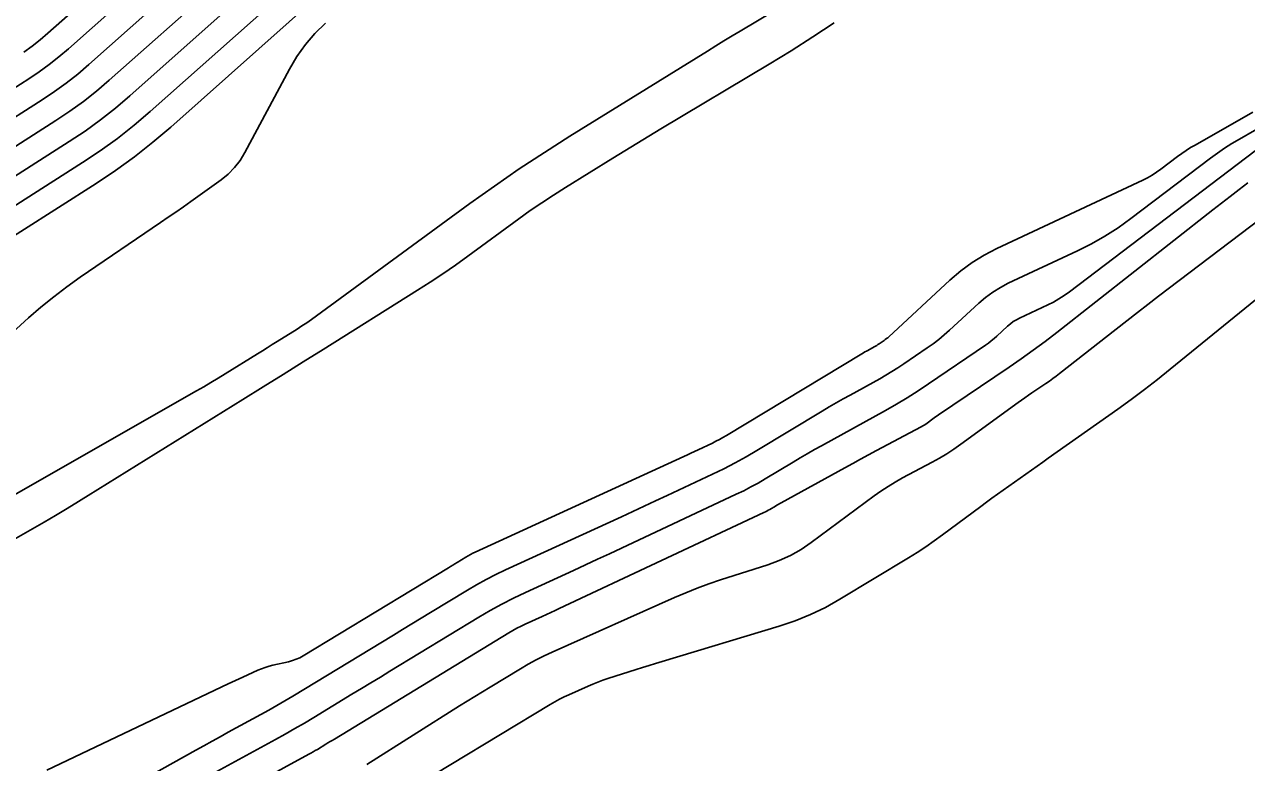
# Model space of a CAD drawing. Extents: x 1768942 to 1774819, y 723037 to 732099.
# Drawn here: x 1770364.5 to 1770440.8, y 726314.7 to 726360.8 of the extents above; entities that cross this region are included whole.
import ezdxf

# ---------------------------------------------------------------- set-up
doc = ezdxf.new("R2010")
doc.units = 0
doc.layers.add('R_Contours', color=7, linetype='Continuous')

msp = doc.modelspace()

# ---------------------------------------------------------------- linework, layer by layer
at = {"layer": 'R_Contours'}
for points in [[(1770384.66, 726364.157), (1770373.662, 726354.366), (1770372.551, 726353.415), (1770371.404, 726352.511), (1770370.222, 726351.654), (1770369.004, 726350.844), (1770361.937, 726346.342)], [(1770381.924, 726363.835), (1770372.385, 726355.342), (1770371.378, 726354.481), (1770370.338, 726353.662), (1770369.267, 726352.886), (1770368.164, 726352.152), (1770362.247, 726348.382)], [(1770362.556, 726350.422), (1770367.325, 726353.459), (1770368.313, 726354.117), (1770369.273, 726354.813), (1770370.204, 726355.547), (1770371.107, 726356.319), (1770379.187, 726363.513)], [(1770369.492, 726363.338), (1770365.995, 726360.224), (1770365.511, 726359.81), (1770365.011, 726359.416), (1770364.496, 726359.043)], [(1770362.187, 726355.714), (1770364.805, 726357.382), (1770365.45, 726357.811), (1770366.077, 726358.266), (1770366.684, 726358.744), (1770367.273, 726359.248), (1770371.525, 726363.033)], [(1770362.562, 726354.111), (1770365.645, 726356.075), (1770366.405, 726356.58), (1770367.142, 726357.115), (1770367.858, 726357.679), (1770368.551, 726358.272), (1770373.715, 726362.87)], [(1770376.451, 726363.191), (1770369.829, 726357.295), (1770369.031, 726356.613), (1770368.208, 726355.964), (1770367.359, 726355.349), (1770366.485, 726354.767), (1770362.865, 726352.461)], [(1770360.211, 726329.299), (1770375.278, 726337.897), (1770375.726, 726338.155), (1770376.171, 726338.417), (1770376.613, 726338.684), (1770377.054, 726338.955), (1770379.068, 726340.206), (1770379.378, 726340.399), (1770379.688, 726340.592), (1770379.997, 726340.786), (1770380.307, 726340.979), (1770381.544, 726341.754), (1770381.852, 726341.95), (1770382.155, 726342.152), (1770382.455, 726342.36), (1770382.752, 726342.572), (1770392.335, 726349.586), (1770393.864, 726350.683), (1770395.414, 726351.75), (1770396.984, 726352.787), (1770398.575, 726353.794), (1770407.16, 726359.115), (1770407.669, 726359.43), (1770408.18, 726359.742), (1770408.691, 726360.053), (1770409.204, 726360.361), (1770411.258, 726361.591)], [(1770361.492, 726339.467), (1770364.785, 726342.451), (1770365.559, 726343.129), (1770366.356, 726343.778), (1770367.174, 726344.4), (1770368.014, 726344.993), (1770373.028, 726348.405), (1770373.505, 726348.732), (1770373.98, 726349.062), (1770374.454, 726349.395), (1770374.925, 726349.73), (1770376.807, 726351.078), (1770377.252, 726351.436), (1770377.648, 726351.838), (1770377.994, 726352.284), (1770378.291, 726352.773), (1770381.068, 726357.989), (1770381.533, 726358.778), (1770382.062, 726359.516), (1770382.655, 726360.205), (1770383.312, 726360.843)], [(1770362.109, 726327.61), (1770365.027, 726329.275), (1770365.754, 726329.694), (1770366.477, 726330.121), (1770367.197, 726330.554), (1770367.912, 726330.993), (1770378.168, 726337.367), (1770379.42, 726338.146), (1770380.672, 726338.926), (1770381.922, 726339.707), (1770383.172, 726340.489), (1770389.06, 726344.176), (1770389.86, 726344.687), (1770390.651, 726345.212), (1770391.432, 726345.752), (1770392.203, 726346.306), (1770395.391, 726348.639), (1770396.101, 726349.148), (1770396.82, 726349.643), (1770397.549, 726350.124), (1770398.287, 726350.592), (1770401.258, 726352.433), (1770402.002, 726352.892), (1770402.747, 726353.348), (1770403.494, 726353.802), (1770404.243, 726354.252), (1770411.002, 726358.3), (1770412.372, 726359.135), (1770413.728, 726359.991), (1770415.071, 726360.868)], [(1770441.178, 726355.289), (1770437.587, 726353.247), (1770437.305, 726353.081), (1770437.028, 726352.905), (1770436.758, 726352.72), (1770436.493, 726352.526), (1770435.447, 726351.732), (1770435.181, 726351.541), (1770434.906, 726351.364), (1770434.622, 726351.203), (1770434.329, 726351.056), (1770425.222, 726346.783), (1770424.43, 726346.374), (1770423.676, 726345.908), (1770422.96, 726345.385), (1770422.282, 726344.805), (1770418.469, 726341.281), (1770418.4, 726341.219), (1770418.328, 726341.16), (1770418.254, 726341.103), (1770418.178, 726341.049), (1770417.87, 726340.838), (1770417.792, 726340.787), (1770417.714, 726340.737), (1770417.634, 726340.689), (1770417.553, 726340.643), (1770417.162, 726340.428), (1770417.07, 726340.377), (1770416.979, 726340.325), (1770416.888, 726340.272), (1770416.797, 726340.218), (1770408.334, 726335.107), (1770408.121, 726334.983), (1770407.905, 726334.864), (1770407.687, 726334.751), (1770407.465, 726334.643), (1770406.572, 726334.225), (1770406.349, 726334.12), (1770406.125, 726334.016), (1770405.901, 726333.913), (1770405.677, 726333.81), (1770392.65, 726327.827), (1770392.505, 726327.758), (1770392.363, 726327.685), (1770392.222, 726327.607), (1770392.084, 726327.526), (1770391.535, 726327.192), (1770391.398, 726327.108), (1770391.261, 726327.025), (1770391.123, 726326.942), (1770390.986, 726326.858), (1770381.924, 726321.361), (1770381.707, 726321.241), (1770381.483, 726321.139), (1770381.252, 726321.056), (1770381.013, 726320.992), (1770380.042, 726320.771), (1770379.801, 726320.71), (1770379.564, 726320.637), (1770379.331, 726320.552), (1770379.102, 726320.456), (1770378.168, 726320.035), (1770377.937, 726319.93), (1770377.706, 726319.824), (1770377.476, 726319.717), (1770377.247, 726319.608), (1770365.93, 726314.209)], [(1770442.232, 726354.686), (1770440.348, 726353.614), (1770439.882, 726353.339), (1770439.426, 726353.048), (1770438.979, 726352.743), (1770438.543, 726352.423), (1770433.578, 726348.656), (1770432.783, 726348.085), (1770431.961, 726347.558), (1770431.113, 726347.075), (1770430.239, 726346.636), (1770425.928, 726344.614), (1770425.431, 726344.358), (1770424.958, 726344.065), (1770424.509, 726343.737), (1770424.084, 726343.373), (1770422.256, 726341.683), (1770421.925, 726341.389), (1770421.585, 726341.108), (1770421.234, 726340.839), (1770420.874, 726340.583), (1770419.411, 726339.584), (1770419.043, 726339.339), (1770418.669, 726339.103), (1770418.29, 726338.876), (1770417.904, 726338.657), (1770416.053, 726337.638), (1770415.616, 726337.395), (1770415.182, 726337.147), (1770414.75, 726336.895), (1770414.321, 726336.639), (1770410.24, 726334.175), (1770409.563, 726333.778), (1770408.876, 726333.4), (1770408.18, 726333.039), (1770407.474, 726332.697), (1770404.632, 726331.365), (1770403.921, 726331.033), (1770403.209, 726330.702), (1770402.497, 726330.372), (1770401.784, 726330.044), (1770394.552, 726326.722), (1770393.943, 726326.432), (1770393.343, 726326.124), (1770392.752, 726325.799), (1770392.171, 726325.457), (1770389.863, 726324.052), (1770389.286, 726323.701), (1770388.709, 726323.35), (1770388.132, 726323), (1770387.555, 726322.649), (1770381.271, 726318.837), (1770380.777, 726318.541), (1770380.279, 726318.251), (1770379.778, 726317.966), (1770379.274, 726317.687), (1770377.251, 726316.582), (1770376.745, 726316.305), (1770376.24, 726316.027), (1770375.736, 726315.747), (1770375.233, 726315.467), (1770367.626, 726311.215)], [(1770441.34, 726352.888), (1770429.741, 726344.087), (1770429.418, 726343.855), (1770429.084, 726343.641), (1770428.74, 726343.445), (1770428.385, 726343.266), (1770426.634, 726342.445), (1770426.432, 726342.341), (1770426.24, 726342.222), (1770426.057, 726342.089), (1770425.885, 726341.941), (1770425.213, 726341.321), (1770425.043, 726341.169), (1770424.867, 726341.024), (1770424.687, 726340.885), (1770424.501, 726340.753), (1770420.953, 726338.329), (1770420.294, 726337.891), (1770419.624, 726337.468), (1770418.945, 726337.062), (1770418.256, 726336.672), (1770414.27, 726334.477), (1770413.824, 726334.229), (1770413.381, 726333.976), (1770412.94, 726333.719), (1770412.502, 726333.457), (1770410.754, 726332.402), (1770410.314, 726332.144), (1770409.868, 726331.898), (1770409.415, 726331.664), (1770408.956, 726331.441), (1770401.791, 726328.083), (1770401.043, 726327.733), (1770400.294, 726327.385), (1770399.544, 726327.038), (1770398.794, 726326.693), (1770395.792, 726325.314), (1770395.047, 726324.959), (1770394.313, 726324.582), (1770393.591, 726324.185), (1770392.88, 726323.766), (1770387.342, 726320.396), (1770386.75, 726320.035), (1770386.158, 726319.675), (1770385.565, 726319.315), (1770384.972, 726318.956), (1770382.601, 726317.517), (1770382.007, 726317.161), (1770381.408, 726316.812), (1770380.805, 726316.469), (1770380.199, 726316.133), (1770374.475, 726313.007)], [(1770370.261, 726308.646), (1770382.274, 726315.208), (1770382.41, 726315.283), (1770382.544, 726315.36), (1770382.678, 726315.438), (1770382.811, 726315.517), (1770383.342, 726315.839), (1770383.474, 726315.92), (1770383.607, 726316), (1770383.739, 726316.081), (1770383.871, 726316.161), (1770394.758, 726322.787), (1770395.01, 726322.935), (1770395.265, 726323.076), (1770395.525, 726323.209), (1770395.788, 726323.334), (1770396.849, 726323.822), (1770397.115, 726323.944), (1770397.38, 726324.067), (1770397.645, 726324.19), (1770397.909, 726324.314), (1770410.677, 726330.297), (1770410.77, 726330.342), (1770410.862, 726330.39), (1770410.953, 726330.44), (1770411.042, 726330.492), (1770411.397, 726330.707), (1770411.486, 726330.76), (1770411.576, 726330.812), (1770411.666, 726330.864), (1770411.757, 726330.914), (1770415.727, 726333.1), (1770416.22, 726333.37), (1770416.715, 726333.639), (1770417.21, 726333.906), (1770417.706, 726334.172), (1770420.494, 726335.656), (1770420.589, 726335.709), (1770420.682, 726335.765), (1770420.774, 726335.824), (1770420.863, 726335.887), (1770421.215, 726336.143), (1770421.304, 726336.207), (1770421.393, 726336.27), (1770421.482, 726336.332), (1770421.572, 726336.394), (1770425.973, 726339.374), (1770426.732, 726339.898), (1770427.481, 726340.435), (1770428.221, 726340.985), (1770428.951, 726341.547), (1770438.689, 726349.19), (1770439.234, 726349.616), (1770439.781, 726350.04), (1770440.329, 726350.461), (1770440.88, 726350.881)], [(1770444.24, 726350.588), (1770435.31, 726343.802), (1770434.645, 726343.295), (1770433.982, 726342.785), (1770433.321, 726342.272), (1770432.662, 726341.757), (1770429.131, 726338.986), (1770428.922, 726338.825), (1770428.71, 726338.667), (1770428.495, 726338.513), (1770428.277, 726338.363), (1770427.402, 726337.77), (1770427.183, 726337.621), (1770426.966, 726337.47), (1770426.75, 726337.317), (1770426.536, 726337.162), (1770422.959, 726334.561), (1770422.53, 726334.259), (1770422.09, 726333.974), (1770421.641, 726333.704), (1770421.182, 726333.449), (1770419.328, 726332.461), (1770418.869, 726332.206), (1770418.421, 726331.934), (1770417.983, 726331.646), (1770417.556, 726331.342), (1770413.629, 726328.431), (1770412.994, 726327.999), (1770412.33, 726327.623), (1770411.637, 726327.302), (1770410.915, 726327.038), (1770407.971, 726326.092), (1770407.239, 726325.846), (1770406.514, 726325.58), (1770405.797, 726325.295), (1770405.088, 726324.989), (1770397.465, 726321.587), (1770396.96, 726321.352), (1770396.463, 726321.102), (1770395.974, 726320.836), (1770395.493, 726320.555), (1770393.586, 726319.4), (1770393.109, 726319.11), (1770392.634, 726318.818), (1770392.161, 726318.524), (1770391.688, 726318.228), (1770385.89, 726314.576)], [(1770388.05, 726312.694), (1770397.346, 726318.323), (1770397.629, 726318.488), (1770397.916, 726318.645), (1770398.209, 726318.792), (1770398.506, 726318.93), (1770399.704, 726319.465), (1770400.005, 726319.594), (1770400.31, 726319.716), (1770400.617, 726319.828), (1770400.928, 726319.933), (1770402.709, 726320.505), (1770403.11, 726320.633), (1770403.512, 726320.759), (1770403.915, 726320.883), (1770404.318, 726321.005), (1770411.634, 726323.205), (1770412.621, 726323.536), (1770413.583, 726323.927), (1770414.517, 726324.379), (1770415.425, 726324.89), (1770419.695, 726327.472), (1770420.24, 726327.81), (1770420.776, 726328.162), (1770421.303, 726328.526), (1770421.821, 726328.903), (1770424.215, 726330.689), (1770424.561, 726330.946), (1770424.909, 726331.2), (1770425.259, 726331.452), (1770425.61, 726331.701), (1770427.018, 726332.694), (1770427.37, 726332.943), (1770427.721, 726333.191), (1770428.073, 726333.44), (1770428.425, 726333.689), (1770432.76, 726336.76), (1770433.594, 726337.362), (1770434.418, 726337.978), (1770435.231, 726338.607), (1770436.034, 726339.251), (1770441.346, 726343.588)]]:
    msp.add_lwpolyline(points, dxfattribs=at)

doc.saveas('drawing.dxf')
